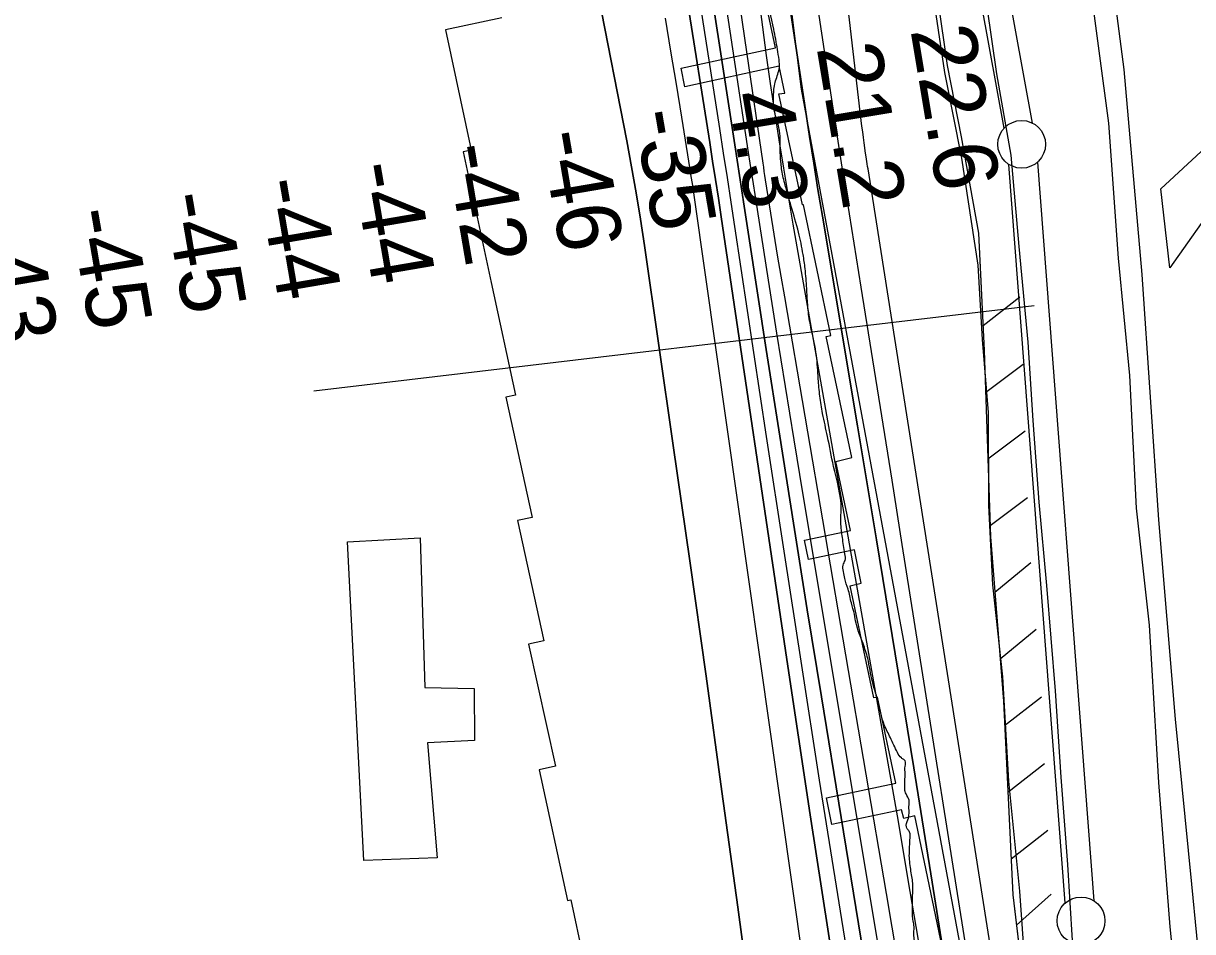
# Model space of a CAD drawing. Extents: x 3419139 to 3457078, y 540382 to 565875.
# Drawn here: x 3439969 to 3441194, y 546523 to 547475 of the extents above; entities that cross this region are included whole.
import ezdxf

# ---------------------------------------------------------------- set-up
doc = ezdxf.new("R2010")
doc.units = 0
for name, color, linetype in [('V-CHAN-DOCK', 7, 'Continuous'), ('V-CHAN-NAID', 7, 'Continuous'), ('V-FLOD-BASE', 7, 'Continuous'), ('V-LEVE-TOET', 7, 'Continuous'), ('V-RIVR-EDGE', 7, 'Continuous'), ('V-RIVR-RANG', 7, 'Continuous'), ('V-ROAD-CNTR', 7, 'Continuous'), ('V-RRAP-FSHR', 7, 'Continuous'), ('V-RRAP-RVMT', 7, 'Continuous'), ('V-SITE-VEGE', 7, 'Continuous'), ('V-SURV-LINE', 7, 'Continuous'), ('V-TOPO-DPTH', 7, 'Continuous'), ('V-TOPO-MINR', 7, 'Continuous'), ('V-TOPO-WATR', 7, 'Continuous')]:
    doc.layers.add(name, color=color, linetype=linetype)

msp = doc.modelspace()

# ---------------------------------------------------------------- linework, layer by layer
at = {"layer": 'V-CHAN-DOCK'}
msp.add_lwpolyline([(3440384.5, 546935.6), (3440389.3, 546778.7), (3440441.3, 546777.7), (3440441.6, 546723.2), (3440392.1, 546721), (3440402.2, 546600.3), (3440325.7, 546597.4), (3440308.4, 546931.6)], close=True, dxfattribs=at)
at = {"layer": 'V-FLOD-BASE'}
msp.add_lwpolyline([(3440973, 547529.2), (3440988.3, 547422.2), (3441003.4, 547337), (3441011.7, 547241.2), (3441021.1, 547140.7), (3441026.4, 547058.8), (3441032.8, 546973), (3441040.9, 546885.6), (3441049.9, 546775.4), (3441055.8, 546684.8), (3441062.7, 546593.3), (3441067.8, 546513.7), (3441077.8, 546424.9), (3441088.1, 546347.6), (3441101.3, 546260.8), (3441112.8, 546171.4), (3441124.9, 546099.1), (3441136.2, 546025.2), (3441147.5, 545952.5), (3441159.2, 545875.5), (3441163.3, 545850.1)], dxfattribs=at)
at = {"layer": 'V-LEVE-TOET'}
for points in [[(3440971.5, 548305.9), (3440979.2, 548208.2), (3440989.3, 548111.2), (3440996.9, 548029), (3441011.1, 547928.9), (3441039.7, 547785.7), (3441063.3, 547671.3), (3441085.5, 547522.4), (3441105.7, 547370.4), (3441116, 547228.8), (3441127.8, 547106.1), (3441134.7, 546966.8), (3441148.5, 546844.1), (3441158.3, 546679.2), (3441169.9, 546528.1), (3441185.1, 546379), (3441204.1, 546245.7), (3441228.6, 546097.5), (3441251.2, 545966.9), (3441271, 545850.6)], [(3440912.9, 547564), (3440934.1, 547423.5), (3440951.8, 547333.8), (3440969, 547221.7), (3440973.4, 547143.5), (3440979.8, 547067), (3440980.1, 546969.8), (3440984.2, 546886.4), (3440994.8, 546790), (3441000.9, 546680.5), (3441012.7, 546565.4), (3441020.7, 546451.9), (3441031.8, 546352.6), (3441048.5, 546255.5), (3441067.1, 546149.2), (3441079.6, 546060.8), (3441092.7, 545978.9), (3441108.4, 545873), (3441112.5, 545849.9)]]:
    msp.add_lwpolyline(points, dxfattribs=at)
at = {"layer": 'V-RIVR-EDGE'}
for points in [[(3440897, 546602.5), (3440897.4, 546612), (3440897.8, 546621.1), (3440897.8, 546625.4), (3440896.4, 546628.9), (3440894.6, 546631.4), (3440893.9, 546634.5), (3440896.1, 546641.9), (3440896.8, 546648.6), (3440896.8, 546655.7), (3440896.8, 546660.6), (3440893.7, 546667.3), (3440892.3, 546672.2), (3440892.3, 546677.5), (3440892.3, 546681.8), (3440892.7, 546685.6), (3440892.7, 546688.5), (3440892.7, 546696.2), (3440892.7, 546701.8), (3440891.3, 546703.3), (3440888.8, 546705), (3440884.6, 546710.7), (3440877.3, 546726.2), (3440870.9, 546739.6), (3440865, 546761.8), (3440858.4, 546784.7), (3440853.5, 546809.4), (3440848.6, 546824.9), (3440841.3, 546846.4), (3440839.5, 546855.6), (3440836.4, 546867.6), (3440832.9, 546882.1), (3440829.4, 546893), (3440828, 546900.4), (3440827.7, 546907.1), (3440829.8, 546912), (3440829.5, 546919.1), (3440827, 546936), (3440825.3, 546951.8), (3440825.7, 546966.3), (3440817.7, 547010.7), (3440811.4, 547042.1), (3440806.2, 547066.1), (3440803.4, 547084.4), (3440801.7, 547102.4), (3440799.7, 547127), (3440794.4, 547154.2), (3440791.3, 547172.5), (3440790.6, 547180.3), (3440789.6, 547197.2), (3440787.9, 547218), (3440785.8, 547232.8), (3440781, 547256.1), (3440773.3, 547283.2), (3440766.6, 547307.2), (3440764.5, 547315.3), (3440762.5, 547330.1), (3440761.8, 547342.8), (3440761.5, 547359.3), (3440760.8, 547363.9), (3440759, 547371.3), (3440755.9, 547382.6), (3440754.9, 547390), (3440754.9, 547396.4), (3440754.9, 547400.9), (3440757, 547415), (3440760.9, 547428.8), (3440760.6, 547436.9), (3440758.9, 547447.8), (3440755.1, 547469), (3440747.7, 547506.7), (3440746, 547518.3), (3440742.9, 547524.3), (3440737.9, 547535.2), (3440733.4, 547554.3), (3440729.6, 547575.1), (3440726.5, 547622.7), (3440724.8, 547645.6), (3440722, 547659.7), (3440720.3, 547676.6), (3440719.7, 547704.8), (3440716.9, 547722.4), (3440712.4, 547743.6), (3440706.4, 547764), (3440703.3, 547777.8), (3440701.9, 547793.3), (3440699.2, 547816.5), (3440695.4, 547845.8), (3440694, 547872.2), (3440693.4, 547911), (3440691.4, 547935.3), (3440687.9, 547972.7), (3440686.2, 547983.6), (3440682.7, 547988.5), (3440681.3, 547995.2), (3440679.9, 548009.7), (3440676.1, 548023.1), (3440668.1, 548054.5), (3440664.2, 548079.8), (3440658.7, 548105.6), (3440656.6, 548116.5), (3440655.2, 548122.9), (3440653.4, 548131.7), (3440651.7, 548149.6), (3440650, 548162.7), (3440646.8, 548169.7), (3440643.3, 548179.6), (3440638.5, 548196.2), (3440634.9, 548205.4), (3440633.5, 548206.1), (3440630.4, 548206.4), (3440625.1, 548206.8), (3440620.9, 548209.6), (3440617.7, 548213.5), (3440616.7, 548217.4), (3440612.2, 548249.1)], [(3441011.1, 545849.5), (3441008.7, 545865), (3441004.5, 545889.7), (3440999.6, 545921.8), (3440996.9, 545956.3), (3440993.8, 545995.8), (3440991.4, 546014.5), (3440986.9, 546054.6), (3440982.8, 546090.6), (3440980, 546098), (3440976.1, 546102.2), (3440974, 546106.8), (3440972.6, 546111.8), (3440971.6, 546120.9), (3440971.6, 546128.7), (3440970.2, 546131.5), (3440966.4, 546140), (3440963.6, 546154.1), (3440959.8, 546177.7), (3440956.6, 546201.7), (3440954.2, 546225.3), (3440949.7, 546254.9), (3440949.1, 546296.5), (3440950.2, 546311.3), (3440950.2, 546317.3), (3440949.6, 546325), (3440946.1, 546338.4), (3440942.6, 546349.7), (3440940.8, 546355.7), (3440940.5, 546360.3), (3440937.3, 546377.2), (3440934.9, 546391.6), (3440933.5, 546400.5), (3440926.9, 546416), (3440921.3, 546433.6), (3440912.9, 546449.8), (3440910.8, 546456.9), (3440909, 546468.2), (3440908, 546483.7), (3440903.1, 546509.8), (3440901.8, 546522.5), (3440902.1, 546528.1), (3440901.1, 546534.1), (3440900.4, 546539.7), (3440900.4, 546548.2), (3440900.4, 546556.3), (3440900.8, 546565.5), (3440900.8, 546571.8), (3440898.8, 546586.2), (3440897, 546602.5)]]:
    msp.add_spline(points, degree=3, dxfattribs=at)
at = {"layer": 'V-RIVR-RANG'}
msp.add_line((3441028, 547179), (3440273.3, 547089.6), dxfattribs=at)
at = {"layer": 'V-ROAD-CNTR'}
msp.add_lwpolyline([(3440956.6, 548577.1), (3440983.9, 548304.6), (3440997.6, 548150.4), (3441010.7, 548032.5), (3441032.8, 547913.9), (3441077.2, 547697.4), (3441107.8, 547534.3), (3441121.8, 547426.9), (3441140.8, 547211.9), (3441158.2, 546954.7), (3441175.6, 546745.5), (3441192.9, 546572.6), (3441208.3, 546411.1), (3441231.2, 546234.9), (3441272.8, 546004.9), (3441300.8, 545854)], dxfattribs=at)
at = {"layer": 'V-RRAP-FSHR'}
for p, q in [((3440974.3, 547158.4), (3441012.8, 547188.4)), ((3440977.1, 547088.5), (3441016.2, 547117.8)), ((3440979.5, 547018.5), (3441018.5, 547047.9)), ((3440981.9, 546948.6), (3441020.9, 546977.9)), ((3440986.8, 546878.8), (3441024.5, 546909.8)), ((3440992.2, 546809), (3441029.9, 546840)), ((3440996.9, 546739.1), (3441035.5, 546769.1)), ((3441000.3, 546669.2), (3441038.9, 546699.1)), ((3441003.7, 546599.3), (3441042.3, 546629.2)), ((3441009.4, 546529.6), (3441045.8, 546562.1))]:
    msp.add_line(p, q, dxfattribs=at)
for points in [[(3439977.8, 552420.6), (3440106.4, 551780.9), (3440172.3, 551404.3), (3440232, 551110), (3440392.8, 550607.1), (3440489.2, 549894.4), (3440511.6, 549607.3), (3440513.8, 549359.3), (3440532, 548929.5), (3440619.8, 548305.6), (3440691.1, 548058.6), (3440757.3, 547660.9), (3440767.5, 547537.4), (3440783.9, 547406), (3441072.2, 545849.7)], [(3440769.3, 548594), (3440791.4, 548435.6), (3440806.5, 548284.5), (3440815.6, 548182.4), (3440822.6, 548071.4), (3440834, 547993.6), (3440861.5, 547867.3), (3440888.6, 547720.2), (3440917.3, 547567.4), (3440936.9, 547431), (3440951.5, 547356.1), (3440969.4, 547255), (3440975.6, 547132), (3440982.3, 546936.8), (3440995.6, 546764.5), (3441005.6, 546561.6), (3441025.2, 546397.4), (3441051.2, 546243.6), (3441085.4, 546045.5), (3441114.7, 545849.9)], [(3440970.8, 547226.6), (3440975.6, 547132), (3440982.3, 546936.8), (3440995.6, 546764.5), (3441005.6, 546561.6), (3441016.5, 546470.8)]]:
    msp.add_lwpolyline(points, dxfattribs=at)
at = {"layer": 'V-RRAP-RVMT'}
for p, q in [((3440756.8, 547449.6), (3440740.2, 547529)), ((3440470.1, 547480.8), (3440411, 547468.2)), ((3440411, 547468.2), (3440437.9, 547342)), ((3440658.1, 547428.2), (3440756.8, 547449.6)), ((3440760.6, 547430.1), (3440661.9, 547408.4)), ((3440766.5, 547402), (3440760.6, 547430.1)), ((3440661.9, 547408.4), (3440658.1, 547428.2)), ((3440760.5, 547401.1), (3440766.5, 547402)), ((3440785.1, 547284.7), (3440760.5, 547401.1)), ((3440437.9, 547342), (3440429.6, 547340.3)), ((3440429.6, 547340.3), (3440458.9, 547203.6)), ((3440786.3, 547284.9), (3440785.1, 547284.7)), ((3440814.8, 547148), (3440786.3, 547284.9)), ((3440458.9, 547203.6), (3440484.4, 547085.3)), ((3440809.8, 547146.9), (3440814.8, 547148)), ((3440836.8, 547019.8), (3440809.8, 547146.9)), ((3440484.4, 547085.3), (3440474.4, 547083.1)), ((3440474.4, 547083.1), (3440501.8, 546957.2)), ((3440820, 547015.7), (3440836.8, 547019.8)), ((3440835.3, 546943.5), (3440820, 547015.7)), ((3440501.8, 546957.2), (3440486.6, 546953.8)), ((3440486.6, 546953.8), (3440514.1, 546827.6)), ((3440787.2, 546933.2), (3440835.3, 546943.5)), ((3440791.5, 546912.9), (3440787.2, 546933.2)), ((3440839.6, 546923.3), (3440791.5, 546912.9)), ((3440846.8, 546888.2), (3440839.6, 546923.3)), ((3440835.1, 546885.4), (3440846.8, 546888.2)), ((3440859.9, 546768.1), (3440835.1, 546885.4)), ((3440514.1, 546827.6), (3440497.9, 546824.1)), ((3440497.9, 546824.1), (3440526.2, 546696.2)), ((3440863.8, 546768.7), (3440859.9, 546768.1)), ((3440883, 546678.7), (3440863.8, 546768.7)), ((3440526.2, 546696.2), (3440509.1, 546692.5)), ((3440509.1, 546692.5), (3440538.8, 546555.7)), ((3440810.2, 546663.3), (3440883, 546678.7)), ((3440816, 546635.2), (3440810.2, 546663.3)), ((3440889, 546650.7), (3440816, 546635.2)), ((3440891.2, 546641.4), (3440889, 546650.7)), ((3440902.8, 546644.3), (3440891.2, 546641.4)), ((3440931.5, 546507.1), (3440902.8, 546644.3)), ((3440538.8, 546555.7), (3440542.3, 546556.3)), ((3440542.3, 546556.3), (3440567.4, 546439.6))]:
    msp.add_line(p, q, dxfattribs=at)
at = {"layer": 'V-SITE-VEGE'}
for p, q in [((3441160.5, 547301.7), (3441275.9, 547408.8)), ((3441170, 547218.7), (3441160.5, 547301.7)), ((3441230.3, 547304.5), (3441170, 547218.7))]:
    msp.add_line(p, q, dxfattribs=at)
at = {"layer": 'V-SURV-LINE'}
for points in [[(3440996.4, 547365.2), (3440877.2, 548018.5)], [(3440906.7, 548023.9), (3441025.9, 547370.6)], [(3441060.5, 546553), (3441001.3, 547327.2)], [(3441031.3, 547329.5), (3441090.4, 546555.3)]]:
    msp.add_lwpolyline(points, dxfattribs=at)
for centre in [(3441014.8, 547348.3), (3441077, 546534.2)]:
    msp.add_circle(centre, 25, dxfattribs=at)
at = {"layer": 'V-TOPO-DPTH'}
for points in [[(3440629.3, 547899.4), (3440709.3, 547379.6), (3440714.2, 547347.6), (3440719.1, 547315.6), (3440724.1, 547283.5), (3440729, 547251.5), (3440747.2, 547133.3), (3440761.3, 547042.2), (3440775.6, 546951.2), (3440790.2, 546860.2), (3440804.9, 546769.2), (3440866.9, 546389.7), (3440872.2, 546356.9), (3440877.5, 546324.2), (3440882.8, 546291.5), (3440888, 546258.8), (3440901, 546177.7), (3440912.8, 546104.5), (3440924.5, 546031.2), (3440936.2, 545957.9), (3440947.9, 545884.7), (3440953.5, 545849.2)], [(3440629.3, 547899.4), (3440709.3, 547379.6), (3440714.2, 547347.6), (3440719.1, 547315.6), (3440724.1, 547283.5), (3440729, 547251.5), (3440747.2, 547133.3), (3440761.3, 547042.2), (3440775.6, 546951.2), (3440790.2, 546860.2), (3440804.9, 546769.2), (3440866.9, 546389.7), (3440872.2, 546356.9), (3440877.5, 546324.2), (3440882.8, 546291.5), (3440888, 546258.8), (3440901, 546177.7), (3440912.8, 546104.5), (3440924.5, 546031.2), (3440936.2, 545957.9), (3440947.9, 545884.7), (3440953.5, 545849.2)], [(3440754.7, 547605.5), (3440788.2, 547384.6), (3440792.5, 547356.6), (3440796.9, 547328.7), (3440801.4, 547300.8), (3440806, 547272.8), (3440842.8, 547053.1), (3440862.7, 546933.6), (3440882.3, 546814.1), (3440901.7, 546694.5), (3440920.9, 546574.9), (3440951.4, 546383.6), (3440955.2, 546359.6), (3440958.9, 546335.6), (3440962.6, 546311.6), (3440966.2, 546287.6), (3441007.8, 546011.4), (3441020.2, 545928.2), (3441031.8, 545849.6)], [(3440571.5, 547503.9), (3440601, 547352.1), (3440606.1, 547324.7), (3440610.9, 547297.3), (3440615.4, 547269.8), (3440619.5, 547242.2), (3440649.8, 547032.7), (3440667.1, 546911.7), (3440684.2, 546790.7), (3440700.8, 546669.7), (3440717.3, 546548.6), (3440741.5, 546368.5), (3440745.8, 546337.4), (3440750.2, 546306.4), (3440754.8, 546275.5), (3440759.5, 546244.5), (3440818.5, 545867.1), (3440821.4, 545848.6)], [(3440742, 546364.9), (3440741.5, 546368.5), (3440717.3, 546548.6), (3440700.8, 546669.7), (3440684.2, 546790.7), (3440667.1, 546911.7), (3440649.8, 547032.7), (3440619.5, 547242.2), (3440615.4, 547269.8), (3440610.9, 547297.3), (3440606.1, 547324.7), (3440601, 547352.1), (3440571.5, 547503.9)], [(3440885.1, 546492.5), (3440879.1, 546527.7), (3440873, 546562.9), (3440766.5, 547188.3), (3440762.8, 547210.2), (3440759.1, 547232.1), (3440755.6, 547254.1), (3440752, 547276), (3440746.5, 547311.2), (3440745.8, 547315.6), (3440745.1, 547319.9), (3440744.5, 547324.3), (3440743.8, 547328.7), (3440726.9, 547445.2), (3440717.9, 547507.9)], [(3440885.1, 546492.5), (3440879.1, 546527.7), (3440873, 546562.9), (3440766.5, 547188.3), (3440762.8, 547210.2), (3440759.1, 547232.1), (3440755.6, 547254.1), (3440752, 547276), (3440746.5, 547311.2), (3440745.8, 547315.6), (3440745.1, 547319.9), (3440744.5, 547324.3), (3440743.8, 547328.7), (3440726.9, 547445.2), (3440717.9, 547507.9)], [(3440918.7, 545849.1), (3440854.4, 546252.4), (3440849, 546286), (3440843.7, 546319.5), (3440838.5, 546353.1), (3440833.2, 546386.6), (3440818.3, 546482.4), (3440805.6, 546563.8), (3440793.2, 546645.3), (3440780.9, 546726.8), (3440768.7, 546808.3), (3440699.9, 547272.3), (3440697, 547291.8), (3440694, 547311.3), (3440691, 547330.8), (3440688, 547350.3), (3440664, 547502.1)], [(3440664, 547502.1), (3440688, 547350.3), (3440691, 547330.8), (3440694, 547311.3), (3440697, 547291.8), (3440699.9, 547272.3), (3440768.7, 546808.3), (3440780.9, 546726.8), (3440793.2, 546645.3), (3440805.6, 546563.8), (3440818.3, 546482.4), (3440833.2, 546386.6), (3440838.5, 546353.1), (3440843.7, 546319.5), (3440849, 546286), (3440854.4, 546252.4), (3440918.7, 545849.1)], [(3440882.1, 545848.9), (3440813.6, 546294.4), (3440813.1, 546297.8), (3440812.5, 546301.2), (3440812.1, 546304.6), (3440811.6, 546308.1), (3440810.8, 546313.6), (3440810.5, 546315.5), (3440810.4, 546316.2), (3440806.2, 546346.7), (3440804, 546362.7), (3440801.8, 546378.6), (3440799.6, 546394.5), (3440797.3, 546410.5), (3440671.9, 547292.6), (3440670.9, 547299.9), (3440669.8, 547307.2), (3440668.6, 547314.5), (3440667.5, 547321.8), (3440658.6, 547376.6), (3440653, 547411.2), (3440647.3, 547445.9), (3440641.6, 547480.5)], [(3440882.1, 545848.9), (3440813.6, 546294.4), (3440813.1, 546297.8), (3440812.5, 546301.2), (3440812.1, 546304.6), (3440811.6, 546308.1), (3440810.8, 546313.6), (3440810.5, 546315.5), (3440810.4, 546316.2), (3440806.2, 546346.7), (3440804, 546362.7), (3440801.8, 546378.6), (3440799.6, 546394.5), (3440797.3, 546410.5), (3440671.9, 547292.6), (3440670.9, 547299.9), (3440669.8, 547307.2), (3440668.6, 547314.5), (3440667.5, 547321.8), (3440658.6, 547376.6), (3440653, 547411.2), (3440647.3, 547445.9), (3440641.6, 547480.5)]]:
    msp.add_lwpolyline(points, dxfattribs=at)
at = {"layer": 'V-TOPO-MINR'}
for points in [[(3441083.3, 545849.8), (3441012.2, 546315.4), (3441011.5, 546320), (3441010.8, 546324.5), (3441010.1, 546329), (3441009.4, 546333.5), (3441008.3, 546340.4), (3441007.8, 546343.5), (3441007.6, 546344.5), (3440853.8, 547322.6), (3440853.4, 547325.2), (3440853, 547327.7), (3440852.6, 547330.3), (3440852.2, 547332.8), (3440851.5, 547337.4), (3440851.3, 547338.9), (3440849.8, 547349.7), (3440849, 547355.5), (3440848.3, 547361.4), (3440847.5, 547367.3), (3440846.8, 547373.2), (3440764.1, 548085.1)], [(3441056.7, 545849.7), (3441039.7, 545965.7), (3441030.6, 546028), (3441021.3, 546090.2), (3441011.8, 546152.4), (3441002.3, 546214.6), (3440994.2, 546267), (3440988.6, 546303), (3440983, 546339), (3440977.4, 546375), (3440971.7, 546410.9), (3440889.7, 546928.6), (3440879, 546996.1), (3440868.3, 547063.5), (3440857.5, 547131), (3440846.8, 547198.5), (3440829.6, 547306.2), (3440827.4, 547319.8), (3440825.3, 547333.5), (3440823.1, 547347.1), (3440821.1, 547360.8), (3440714.8, 548064.6)], [(3440970.2, 545849.3), (3440928.3, 546117.4), (3440922.8, 546152.3), (3440917.3, 546187.2), (3440911.8, 546222.1), (3440906.2, 546256.9), (3440900.6, 546291.8), (3440894.9, 546326.7), (3440889.1, 546361.5), (3440883.4, 546396.3), (3440785.5, 546982.8), (3440776.3, 547038.6), (3440767.2, 547094.4), (3440758.3, 547150.2), (3440749.5, 547206), (3440735.4, 547295.8), (3440733.7, 547306.8), (3440732, 547317.7), (3440730.3, 547328.7), (3440728.7, 547339.6), (3440622.6, 548040.6)], [(3440953.5, 545849.2), (3440947.9, 545884.7), (3440936.2, 545957.9), (3440924.5, 546031.2), (3440912.8, 546104.5), (3440901, 546177.7), (3440888, 546258.8), (3440882.8, 546291.5), (3440877.5, 546324.2), (3440872.2, 546356.9), (3440866.9, 546389.7), (3440804.9, 546769.2), (3440790.2, 546860.2), (3440775.6, 546951.2), (3440761.3, 547042.2), (3440747.2, 547133.3), (3440729, 547251.5), (3440724.1, 547283.5), (3440719.1, 547315.6), (3440714.2, 547347.6), (3440709.3, 547379.6), (3440629.3, 547899.4)], [(3440936.2, 545849.2), (3440931.7, 545877), (3440916.5, 545971.3), (3440901.4, 546065.6), (3440868.5, 546271.5), (3440864.5, 546296.7), (3440860.4, 546321.8), (3440856.4, 546347), (3440852.4, 546372.2), (3440822.1, 546561.8), (3440803.1, 546681.7), (3440784.3, 546801.8), (3440765.8, 546921.8), (3440747.5, 547041.9), (3440714.3, 547262), (3440710.4, 547287.7), (3440706.5, 547313.4), (3440702.5, 547339.1), (3440698.5, 547364.8), (3440648.1, 547687.5)], [(3441031.8, 545849.6), (3441020.2, 545928.2), (3441007.8, 546011.4), (3440966.2, 546287.6), (3440962.6, 546311.6), (3440958.9, 546335.6), (3440955.2, 546359.6), (3440951.4, 546383.6), (3440920.9, 546574.9), (3440901.7, 546694.5), (3440882.3, 546814.1), (3440862.7, 546933.6), (3440842.8, 547053.1), (3440806, 547272.8), (3440801.4, 547300.8), (3440796.9, 547328.7), (3440792.5, 547356.6), (3440788.2, 547384.6), (3440754.7, 547605.5)], [(3440571.5, 547503.9), (3440601, 547352.1), (3440606.1, 547324.7), (3440610.9, 547297.3), (3440615.4, 547269.8), (3440619.5, 547242.2), (3440649.8, 547032.7), (3440667.1, 546911.7), (3440684.2, 546790.7), (3440700.8, 546669.7), (3440717.3, 546548.6), (3440741.5, 546368.5), (3440745.8, 546337.4), (3440750.2, 546306.4), (3440754.8, 546275.5), (3440759.5, 546244.5), (3440818.5, 545867.1), (3440821.4, 545848.6)], [(3440918.7, 545849.1), (3440854.4, 546252.4), (3440849, 546286), (3440843.7, 546319.5), (3440838.5, 546353.1), (3440833.2, 546386.6), (3440818.3, 546482.4), (3440805.6, 546563.8), (3440793.2, 546645.3), (3440780.9, 546726.8), (3440768.7, 546808.3), (3440699.9, 547272.3), (3440697, 547291.8), (3440694, 547311.3), (3440691, 547330.8), (3440688, 547350.3), (3440664, 547502.1)], [(3441006.3, 545849.5), (3440939.3, 546307.6), (3440937.5, 546320), (3440935.6, 546332.4), (3440933.7, 546344.7), (3440931.8, 546357.1), (3440916.1, 546454.9), (3440906.2, 546516.1), (3440896, 546577.3), (3440885.6, 546638.4), (3440875, 546699.5), (3440775.5, 547264.5), (3440770.4, 547293.9), (3440765.5, 547323.4), (3440760.8, 547352.9), (3440756.2, 547382.4), (3440751.8, 547411.9), (3440747.6, 547441.5), (3440743.6, 547471), (3440739.8, 547500.7)], [(3440882.1, 545848.9), (3440813.6, 546294.4), (3440813.1, 546297.8), (3440812.5, 546301.2), (3440812.1, 546304.6), (3440811.6, 546308.1), (3440810.8, 546313.6), (3440810.5, 546315.5), (3440810.4, 546316.2), (3440806.2, 546346.7), (3440804, 546362.7), (3440801.8, 546378.6), (3440799.6, 546394.5), (3440797.3, 546410.5), (3440671.9, 547292.6), (3440670.9, 547299.9), (3440669.8, 547307.2), (3440668.6, 547314.5), (3440667.5, 547321.8), (3440658.6, 547376.6), (3440653, 547411.2), (3440647.3, 547445.9), (3440641.6, 547480.5)]]:
    msp.add_lwpolyline(points, dxfattribs=at)
at = {"layer": 'V-TOPO-WATR'}
msp.add_lwpolyline([(3440885.1, 546492.5), (3440879.1, 546527.7), (3440873, 546562.9), (3440766.5, 547188.3), (3440762.8, 547210.2), (3440759.1, 547232.1), (3440755.6, 547254.1), (3440752, 547276), (3440746.5, 547311.2), (3440745.8, 547315.6), (3440745.1, 547319.9), (3440744.5, 547324.3), (3440743.8, 547328.7), (3440726.9, 547445.2), (3440717.9, 547507.9)], dxfattribs=at)

# ---------------------------------------------------------------- texts
at = {"layer": 'V-CHAN-NAID'}
msp.add_text('SUGARLAND EQULION NO. 2', height=100, rotation=9.7945, dxfattribs=at).set_placement((3438557.9, 547306.9))
at = {"layer": 'V-RIVR-RANG'}
for s, rotation, p in [('22.6', 279.4483, (3440898.2, 547468.2)), ('21.2', 279.4483, (3440799.9, 547449.7)), ('4.3', 279.4483, (3440706.8, 547400.2)), ('-35', 279.733, (3440608.1, 547381.5)), ('-46', 279.733, (3440510.4, 547359.6)), ('-42', 279.733, (3440411.3, 547345.6)), ('-44', 279.733, (3440313.2, 547326.1)), ('-44', 279.733, (3440214.6, 547309.4)), ('-45', 279.733, (3440115.7, 547294.6)), ('-45', 279.733, (3440017.1, 547277.9)), ('-43', 279.733, (3439918.2, 547262.8))]:
    msp.add_text(s, height=67, rotation=rotation, dxfattribs=at).set_placement(p)

doc.saveas('drawing.dxf')
